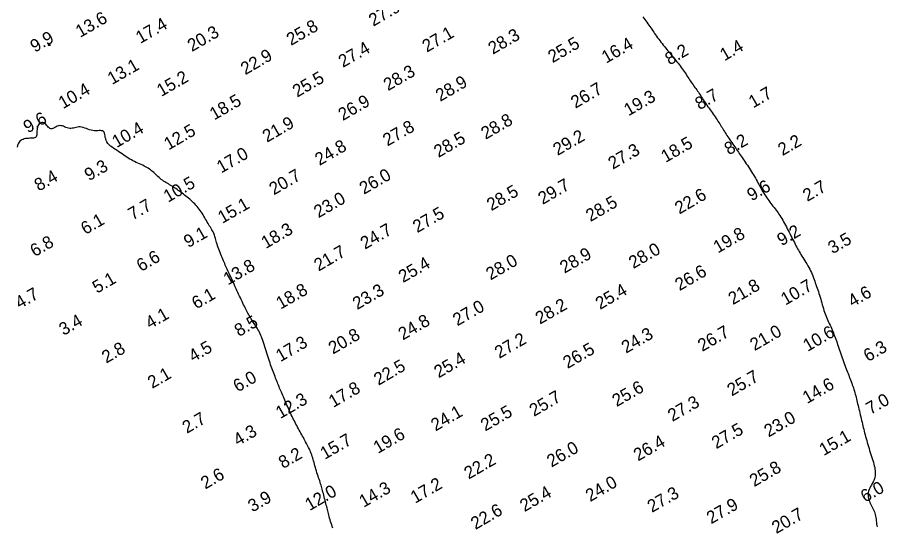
# Model space of a CAD drawing. Extents: x 3024098 to 3056816, y 418252 to 509144.
# Drawn here: x 3027898 to 3028244.7, y 427651 to 427853.4 of the extents above; entities that cross this region are included whole.
import ezdxf

# ---------------------------------------------------------------- set-up
doc = ezdxf.new("R2010")
doc.units = 0
doc.layers.add('V-CHAN-CONT-EL10', color=7, linetype='Continuous')
doc.layers.add('V-TOPO-SOUN-0911', color=7, linetype='Continuous')

msp = doc.modelspace()

# ---------------------------------------------------------------- linework, layer by layer
at = {"layer": 'V-CHAN-CONT-EL10'}
for points in [[(3028146.87, 427853.69), (3028147.3, 427853.13), (3028147.72, 427852.57), (3028148.13, 427852.01), (3028148.53, 427851.46), (3028148.93, 427850.9), (3028149.32, 427850.35), (3028149.7, 427849.8), (3028150.08, 427849.24), (3028150.45, 427848.7), (3028150.82, 427848.14), (3028151.19, 427847.59), (3028151.57, 427847.04), (3028151.96, 427846.48), (3028152.35, 427845.92), (3028152.76, 427845.35), (3028153.18, 427844.77), (3028153.62, 427844.19), (3028154.06, 427843.6), (3028154.52, 427843.02), (3028154.98, 427842.43), (3028155.44, 427841.85), (3028155.91, 427841.28), (3028156.37, 427840.7), (3028156.84, 427840.14), (3028157.3, 427839.59), (3028157.75, 427839.03), (3028158.21, 427838.49), (3028158.66, 427837.94), (3028159.11, 427837.4), (3028159.56, 427836.86), (3028160, 427836.31), (3028160.44, 427835.77), (3028160.87, 427835.22), (3028161.3, 427834.66), (3028161.73, 427834.11), (3028162.14, 427833.56), (3028162.55, 427833), (3028162.95, 427832.45), (3028163.33, 427831.9), (3028163.71, 427831.35), (3028164.07, 427830.8), (3028164.43, 427830.25), (3028164.78, 427829.71), (3028165.12, 427829.17), (3028165.47, 427828.65), (3028165.82, 427828.12), (3028166.16, 427827.61), (3028166.52, 427827.1), (3028166.87, 427826.6), (3028167.23, 427826.1), (3028167.59, 427825.61), (3028167.95, 427825.13), (3028168.3, 427824.64), (3028168.64, 427824.16), (3028168.98, 427823.68), (3028169.31, 427823.19), (3028169.64, 427822.7), (3028169.96, 427822.21), (3028170.28, 427821.71), (3028170.61, 427821.21), (3028170.94, 427820.69), (3028171.28, 427820.16), (3028171.64, 427819.62), (3028172.01, 427819.06), (3028172.4, 427818.49), (3028172.8, 427817.92), (3028173.21, 427817.33), (3028173.62, 427816.74), (3028174.03, 427816.15), (3028174.44, 427815.57), (3028174.84, 427814.99), (3028175.24, 427814.41), (3028175.63, 427813.85), (3028176.01, 427813.29), (3028176.39, 427812.74), (3028176.75, 427812.2), (3028177.1, 427811.66), (3028177.45, 427811.14), (3028177.78, 427810.62), (3028178.1, 427810.1), (3028178.41, 427809.6), (3028178.72, 427809.09), (3028179.03, 427808.59), (3028179.34, 427808.08), (3028179.66, 427807.56), (3028180, 427807.03), (3028180.34, 427806.49), (3028180.71, 427805.93), (3028181.09, 427805.37), (3028181.48, 427804.79), (3028181.88, 427804.21), (3028182.28, 427803.63), (3028182.68, 427803.05), (3028183.07, 427802.48), (3028183.46, 427801.93), (3028183.83, 427801.39), (3028184.19, 427800.86), (3028184.54, 427800.34), (3028184.89, 427799.82), (3028185.24, 427799.29), (3028185.6, 427798.77), (3028185.97, 427798.23), (3028186.36, 427797.67), (3028186.76, 427797.09), (3028187.18, 427796.5), (3028187.6, 427795.89), (3028188.04, 427795.26), (3028188.47, 427794.63), (3028188.91, 427793.99), (3028189.33, 427793.35), (3028189.75, 427792.71), (3028190.15, 427792.07), (3028190.54, 427791.43), (3028190.92, 427790.8), (3028191.28, 427790.17), (3028191.64, 427789.54), (3028191.98, 427788.92), (3028192.32, 427788.3), (3028192.65, 427787.69), (3028192.98, 427787.09), (3028193.31, 427786.49), (3028193.63, 427785.89), (3028193.96, 427785.3), (3028194.29, 427784.71), (3028194.64, 427784.11), (3028194.99, 427783.53), (3028195.36, 427782.94), (3028195.75, 427782.35), (3028196.15, 427781.76), (3028196.56, 427781.17), (3028196.97, 427780.59), (3028197.4, 427780.02), (3028197.82, 427779.45), (3028198.24, 427778.9), (3028198.66, 427778.35), (3028199.07, 427777.82), (3028199.48, 427777.3), (3028199.88, 427776.79), (3028200.27, 427776.27), (3028200.66, 427775.74), (3028201.04, 427775.2), (3028201.42, 427774.65), (3028201.8, 427774.07), (3028202.17, 427773.47), (3028202.54, 427772.84), (3028202.91, 427772.19), (3028203.27, 427771.52), (3028203.64, 427770.83), (3028204, 427770.14), (3028204.36, 427769.44), (3028204.72, 427768.73), (3028205.08, 427768.03), (3028205.44, 427767.32), (3028205.79, 427766.62), (3028206.14, 427765.92), (3028206.49, 427765.24), (3028206.83, 427764.57), (3028207.16, 427763.91), (3028207.49, 427763.28), (3028207.81, 427762.66), (3028208.13, 427762.06), (3028208.44, 427761.47), (3028208.76, 427760.89), (3028209.08, 427760.31), (3028209.42, 427759.73), (3028209.77, 427759.14), (3028210.14, 427758.55), (3028210.53, 427757.94), (3028210.93, 427757.32), (3028211.35, 427756.69), (3028211.76, 427756.05), (3028212.17, 427755.4), (3028212.57, 427754.73), (3028212.96, 427754.07), (3028213.32, 427753.39), (3028213.65, 427752.71), (3028213.96, 427752.03), (3028214.24, 427751.34), (3028214.51, 427750.65), (3028214.76, 427749.96), (3028215.01, 427749.27), (3028215.25, 427748.57), (3028215.49, 427747.88), (3028215.73, 427747.19), (3028215.98, 427746.5), (3028216.23, 427745.8), (3028216.47, 427745.1), (3028216.71, 427744.4), (3028216.96, 427743.69), (3028217.19, 427742.96), (3028217.42, 427742.23), (3028217.64, 427741.48), (3028217.86, 427740.72), (3028218.07, 427739.96), (3028218.29, 427739.2), (3028218.5, 427738.44), (3028218.72, 427737.69), (3028218.95, 427736.96), (3028219.19, 427736.24), (3028219.43, 427735.55), (3028219.69, 427734.87), (3028219.96, 427734.22), (3028220.24, 427733.58), (3028220.51, 427732.95), (3028220.79, 427732.33), (3028221.07, 427731.71), (3028221.35, 427731.11), (3028221.63, 427730.5), (3028221.9, 427729.9), (3028222.16, 427729.29), (3028222.42, 427728.67), (3028222.68, 427728.06), (3028222.93, 427727.43), (3028223.18, 427726.79), (3028223.43, 427726.14), (3028223.67, 427725.48), (3028223.91, 427724.8), (3028224.15, 427724.11), (3028224.39, 427723.4), (3028224.63, 427722.69), (3028224.87, 427721.96), (3028225.12, 427721.21), (3028225.37, 427720.46), (3028225.63, 427719.7), (3028225.89, 427718.92), (3028226.15, 427718.15), (3028226.42, 427717.38), (3028226.69, 427716.62), (3028226.96, 427715.88), (3028227.23, 427715.15), (3028227.5, 427714.44), (3028227.76, 427713.76), (3028228.02, 427713.1), (3028228.27, 427712.46), (3028228.53, 427711.83), (3028228.78, 427711.21), (3028229.02, 427710.6), (3028229.27, 427709.98), (3028229.51, 427709.36), (3028229.75, 427708.72), (3028229.98, 427708.08), (3028230.21, 427707.43), (3028230.43, 427706.78), (3028230.64, 427706.13), (3028230.85, 427705.49), (3028231.05, 427704.85), (3028231.23, 427704.22), (3028231.41, 427703.59), (3028231.58, 427702.98), (3028231.74, 427702.36), (3028231.89, 427701.75), (3028232.05, 427701.12), (3028232.2, 427700.48), (3028232.35, 427699.83), (3028232.51, 427699.15), (3028232.68, 427698.44), (3028232.85, 427697.71), (3028233.03, 427696.97), (3028233.21, 427696.21), (3028233.39, 427695.45), (3028233.57, 427694.7), (3028233.75, 427693.94), (3028233.92, 427693.21), (3028234.09, 427692.49), (3028234.26, 427691.78), (3028234.43, 427691.09), (3028234.6, 427690.39), (3028234.77, 427689.7), (3028234.95, 427689), (3028235.13, 427688.29), (3028235.32, 427687.55), (3028235.52, 427686.8), (3028235.73, 427686.04), (3028235.94, 427685.25), (3028236.16, 427684.46), (3028236.39, 427683.65), (3028236.63, 427682.85), (3028236.87, 427682.04), (3028237.12, 427681.23), (3028237.38, 427680.43), (3028237.63, 427679.64), (3028237.89, 427678.86), (3028238.14, 427678.09), (3028238.37, 427677.33), (3028238.59, 427676.59), (3028238.79, 427675.87), (3028238.97, 427675.16), (3028239.12, 427674.47), (3028239.23, 427673.8), (3028239.31, 427673.14), (3028239.35, 427672.5), (3028239.34, 427671.86), (3028239.28, 427671.24), (3028239.16, 427670.62), (3028238.99, 427670), (3028238.75, 427669.39), (3028238.46, 427668.77), (3028238.15, 427668.16), (3028237.82, 427667.54), (3028237.49, 427666.94), (3028237.19, 427666.33), (3028236.93, 427665.73), (3028236.73, 427665.13), (3028236.59, 427664.53), (3028236.52, 427663.94), (3028236.52, 427663.36), (3028236.57, 427662.78), (3028236.68, 427662.21), (3028236.82, 427661.65), (3028237, 427661.1), (3028237.22, 427660.55), (3028237.46, 427660.03), (3028237.72, 427659.5), (3028237.98, 427658.98), (3028238.25, 427658.47), (3028238.52, 427657.95), (3028238.77, 427657.42), (3028239, 427656.88), (3028239.2, 427656.33), (3028239.36, 427655.76), (3028239.49, 427655.18), (3028239.6, 427654.58), (3028239.69, 427653.98), (3028239.77, 427653.36), (3028239.84, 427652.74), (3028239.9, 427652.12), (3028239.98, 427651.5), (3028240.06, 427650.88)], [(3028023.49, 427650.43), (3028023.28, 427651.08), (3028023.07, 427651.74), (3028022.86, 427652.4), (3028022.66, 427653.07), (3028022.46, 427653.72), (3028022.27, 427654.36), (3028022.1, 427654.98), (3028021.93, 427655.58), (3028021.78, 427656.16), (3028021.64, 427656.72), (3028021.49, 427657.27), (3028021.36, 427657.82), (3028021.22, 427658.39), (3028021.08, 427658.96), (3028020.93, 427659.56), (3028020.77, 427660.19), (3028020.61, 427660.84), (3028020.44, 427661.5), (3028020.27, 427662.17), (3028020.1, 427662.83), (3028019.94, 427663.49), (3028019.77, 427664.13), (3028019.61, 427664.75), (3028019.45, 427665.34), (3028019.3, 427665.9), (3028019.15, 427666.44), (3028018.99, 427666.98), (3028018.84, 427667.52), (3028018.67, 427668.06), (3028018.5, 427668.62), (3028018.31, 427669.2), (3028018.1, 427669.81), (3028017.89, 427670.44), (3028017.67, 427671.09), (3028017.44, 427671.76), (3028017.22, 427672.44), (3028017, 427673.12), (3028016.79, 427673.8), (3028016.58, 427674.48), (3028016.4, 427675.15), (3028016.23, 427675.81), (3028016.06, 427676.45), (3028015.89, 427677.09), (3028015.73, 427677.72), (3028015.55, 427678.33), (3028015.37, 427678.94), (3028015.17, 427679.54), (3028014.95, 427680.13), (3028014.71, 427680.71), (3028014.45, 427681.28), (3028014.19, 427681.85), (3028013.9, 427682.41), (3028013.62, 427682.97), (3028013.32, 427683.53), (3028013.02, 427684.1), (3028012.72, 427684.66), (3028012.42, 427685.23), (3028012.11, 427685.8), (3028011.8, 427686.38), (3028011.49, 427686.96), (3028011.17, 427687.55), (3028010.85, 427688.14), (3028010.53, 427688.73), (3028010.2, 427689.34), (3028009.87, 427689.94), (3028009.53, 427690.55), (3028009.2, 427691.16), (3028008.87, 427691.78), (3028008.54, 427692.39), (3028008.22, 427693), (3028007.91, 427693.61), (3028007.6, 427694.23), (3028007.31, 427694.84), (3028007.01, 427695.45), (3028006.73, 427696.06), (3028006.44, 427696.68), (3028006.16, 427697.3), (3028005.87, 427697.94), (3028005.58, 427698.58), (3028005.29, 427699.24), (3028005, 427699.9), (3028004.71, 427700.57), (3028004.42, 427701.23), (3028004.14, 427701.89), (3028003.86, 427702.54), (3028003.59, 427703.18), (3028003.32, 427703.79), (3028003.07, 427704.39), (3028002.83, 427704.96), (3028002.6, 427705.52), (3028002.37, 427706.08), (3028002.14, 427706.63), (3028001.92, 427707.17), (3028001.69, 427707.73), (3028001.47, 427708.29), (3028001.24, 427708.87), (3028001, 427709.47), (3028000.77, 427710.07), (3028000.53, 427710.7), (3028000.29, 427711.33), (3028000.04, 427711.97), (3027999.79, 427712.63), (3027999.54, 427713.3), (3027999.29, 427713.97), (3027999.04, 427714.66), (3027998.79, 427715.37), (3027998.54, 427716.09), (3027998.28, 427716.82), (3027998.03, 427717.58), (3027997.78, 427718.35), (3027997.52, 427719.15), (3027997.27, 427719.98), (3027997.02, 427720.82), (3027996.77, 427721.66), (3027996.52, 427722.5), (3027996.26, 427723.34), (3027996, 427724.15), (3027995.74, 427724.93), (3027995.47, 427725.68), (3027995.19, 427726.38), (3027994.91, 427727.04), (3027994.62, 427727.65), (3027994.33, 427728.24), (3027994.03, 427728.8), (3027993.73, 427729.33), (3027993.43, 427729.85), (3027993.12, 427730.35), (3027992.81, 427730.84), (3027992.5, 427731.32), (3027992.2, 427731.79), (3027991.89, 427732.26), (3027991.6, 427732.71), (3027991.3, 427733.17), (3027991.02, 427733.62), (3027990.74, 427734.07), (3027990.48, 427734.51), (3027990.22, 427734.96), (3027989.97, 427735.41), (3027989.71, 427735.88), (3027989.46, 427736.37), (3027989.2, 427736.87), (3027988.93, 427737.4), (3027988.65, 427737.97), (3027988.36, 427738.57), (3027988.05, 427739.2), (3027987.73, 427739.85), (3027987.41, 427740.53), (3027987.07, 427741.23), (3027986.74, 427741.95), (3027986.4, 427742.67), (3027986.06, 427743.4), (3027985.72, 427744.13), (3027985.39, 427744.86), (3027985.06, 427745.59), (3027984.73, 427746.31), (3027984.41, 427747.03), (3027984.09, 427747.73), (3027983.78, 427748.41), (3027983.48, 427749.08), (3027983.18, 427749.72), (3027982.9, 427750.35), (3027982.61, 427750.97), (3027982.33, 427751.56), (3027982.06, 427752.15), (3027981.79, 427752.73), (3027981.53, 427753.29), (3027981.27, 427753.86), (3027981.01, 427754.42), (3027980.75, 427754.98), (3027980.5, 427755.54), (3027980.24, 427756.11), (3027979.99, 427756.7), (3027979.73, 427757.3), (3027979.47, 427757.92), (3027979.21, 427758.57), (3027978.94, 427759.23), (3027978.67, 427759.92), (3027978.41, 427760.62), (3027978.15, 427761.32), (3027977.91, 427762.01), (3027977.68, 427762.68), (3027977.48, 427763.32), (3027977.29, 427763.92), (3027977.14, 427764.48), (3027977, 427765), (3027976.88, 427765.49), (3027976.76, 427765.95), (3027976.64, 427766.39), (3027976.5, 427766.82), (3027976.35, 427767.25), (3027976.17, 427767.68), (3027975.95, 427768.12), (3027975.71, 427768.57), (3027975.44, 427769.03), (3027975.15, 427769.5), (3027974.84, 427769.99), (3027974.52, 427770.49), (3027974.19, 427771.01), (3027973.87, 427771.54), (3027973.54, 427772.09), (3027973.22, 427772.66), (3027972.9, 427773.23), (3027972.57, 427773.81), (3027972.23, 427774.39), (3027971.88, 427774.97), (3027971.52, 427775.55), (3027971.15, 427776.12), (3027970.76, 427776.67), (3027970.35, 427777.22), (3027969.93, 427777.75), (3027969.49, 427778.27), (3027969.04, 427778.78), (3027968.57, 427779.27), (3027968.1, 427779.75), (3027967.61, 427780.22), (3027967.12, 427780.67), (3027966.61, 427781.11), (3027966.11, 427781.54), (3027965.6, 427781.96), (3027965.08, 427782.37), (3027964.57, 427782.77), (3027964.05, 427783.16), (3027963.54, 427783.54), (3027963.04, 427783.93), (3027962.54, 427784.3), (3027962.04, 427784.67), (3027961.54, 427785.02), (3027961.05, 427785.37), (3027960.56, 427785.7), (3027960.07, 427786.03), (3027959.57, 427786.34), (3027959.08, 427786.63), (3027958.59, 427786.92), (3027958.09, 427787.2), (3027957.6, 427787.48), (3027957.12, 427787.76), (3027956.64, 427788.06), (3027956.17, 427788.36), (3027955.71, 427788.69), (3027955.25, 427789.04), (3027954.81, 427789.41), (3027954.37, 427789.79), (3027953.94, 427790.18), (3027953.51, 427790.58), (3027953.09, 427790.97), (3027952.67, 427791.36), (3027952.25, 427791.74), (3027951.83, 427792.11), (3027951.41, 427792.46), (3027950.97, 427792.8), (3027950.53, 427793.13), (3027950.06, 427793.45), (3027949.57, 427793.76), (3027949.05, 427794.06), (3027948.5, 427794.35), (3027947.91, 427794.63), (3027947.29, 427794.92), (3027946.65, 427795.2), (3027946, 427795.48), (3027945.33, 427795.78), (3027944.66, 427796.08), (3027944, 427796.41), (3027943.36, 427796.74), (3027942.73, 427797.1), (3027942.12, 427797.48), (3027941.51, 427797.88), (3027940.91, 427798.29), (3027940.31, 427798.71), (3027939.7, 427799.14), (3027939.07, 427799.58), (3027938.42, 427800.01), (3027937.74, 427800.45), (3027937.06, 427800.9), (3027936.38, 427801.35), (3027935.72, 427801.82), (3027935.11, 427802.3), (3027934.55, 427802.81), (3027934.06, 427803.34), (3027933.67, 427803.91), (3027933.38, 427804.5), (3027933.17, 427805.12), (3027933.01, 427805.73), (3027932.89, 427806.32), (3027932.78, 427806.87), (3027932.66, 427807.36), (3027932.49, 427807.77), (3027932.26, 427808.08), (3027931.94, 427808.27), (3027931.54, 427808.38), (3027931.07, 427808.41), (3027930.54, 427808.4), (3027929.97, 427808.37), (3027929.36, 427808.35), (3027928.72, 427808.36), (3027928.07, 427808.42), (3027927.42, 427808.55), (3027926.76, 427808.74), (3027926.1, 427808.96), (3027925.46, 427809.2), (3027924.82, 427809.44), (3027924.19, 427809.64), (3027923.58, 427809.8), (3027922.99, 427809.89), (3027922.43, 427809.89), (3027921.88, 427809.83), (3027921.35, 427809.72), (3027920.84, 427809.58), (3027920.33, 427809.45), (3027919.83, 427809.34), (3027919.33, 427809.27), (3027918.83, 427809.27), (3027918.33, 427809.36), (3027917.82, 427809.51), (3027917.32, 427809.71), (3027916.81, 427809.92), (3027916.31, 427810.12), (3027915.8, 427810.28), (3027915.31, 427810.38), (3027914.82, 427810.39), (3027914.34, 427810.3), (3027913.87, 427810.12), (3027913.41, 427809.9), (3027912.96, 427809.66), (3027912.53, 427809.43), (3027912.11, 427809.24), (3027911.71, 427809.14), (3027911.33, 427809.14), (3027910.97, 427809.28), (3027910.62, 427809.52), (3027910.28, 427809.84), (3027909.95, 427810.21), (3027909.61, 427810.58), (3027909.27, 427810.95), (3027908.93, 427811.26), (3027908.56, 427811.48), (3027908.18, 427811.6), (3027907.79, 427811.61), (3027907.41, 427811.53), (3027907.04, 427811.35), (3027906.7, 427811.09), (3027906.4, 427810.76), (3027906.16, 427810.36), (3027905.98, 427809.9), (3027905.88, 427809.39), (3027905.83, 427808.85), (3027905.81, 427808.29), (3027905.81, 427807.74), (3027905.8, 427807.21), (3027905.75, 427806.73), (3027905.66, 427806.3), (3027905.49, 427805.96), (3027905.23, 427805.71), (3027904.88, 427805.54), (3027904.47, 427805.44), (3027904, 427805.38), (3027903.49, 427805.36), (3027902.95, 427805.35), (3027902.4, 427805.33), (3027901.84, 427805.29), (3027901.3, 427805.22), (3027900.77, 427805.1), (3027900.27, 427804.95), (3027899.81, 427804.74), (3027899.39, 427804.49), (3027899.01, 427804.19), (3027898.69, 427803.84), (3027898.42, 427803.43), (3027898.22, 427802.96), (3027898.07, 427802.45), (3027897.95, 427801.9)]]:
    msp.add_lwpolyline(points, dxfattribs=at)
msp.add_lwpolyline([(3027910.74, 427842.37), (3027910.79, 427842.36), (3027910.85, 427842.35), (3027910.9, 427842.34), (3027910.95, 427842.33), (3027911, 427842.32), (3027911.04, 427842.32), (3027911.08, 427842.32), (3027911.1, 427842.33), (3027911.12, 427842.34), (3027911.14, 427842.35), (3027911.14, 427842.37), (3027911.14, 427842.39), (3027911.14, 427842.42), (3027911.12, 427842.44), (3027911.11, 427842.46), (3027911.08, 427842.48), (3027911.06, 427842.49), (3027911.03, 427842.51), (3027910.99, 427842.53), (3027910.96, 427842.54), (3027910.92, 427842.56), (3027910.88, 427842.58), (3027910.84, 427842.6), (3027910.8, 427842.62), (3027910.76, 427842.65), (3027910.72, 427842.67), (3027910.68, 427842.69), (3027910.64, 427842.71), (3027910.6, 427842.73), (3027910.56, 427842.74), (3027910.52, 427842.74), (3027910.49, 427842.73), (3027910.45, 427842.72), (3027910.42, 427842.71), (3027910.38, 427842.68), (3027910.35, 427842.66), (3027910.33, 427842.63), (3027910.31, 427842.6), (3027910.29, 427842.58), (3027910.28, 427842.55), (3027910.27, 427842.52), (3027910.27, 427842.5), (3027910.27, 427842.47), (3027910.28, 427842.45), (3027910.3, 427842.44), (3027910.32, 427842.42), (3027910.34, 427842.41), (3027910.37, 427842.4), (3027910.4, 427842.4), (3027910.44, 427842.39), (3027910.48, 427842.39), (3027910.53, 427842.39), (3027910.58, 427842.39), (3027910.63, 427842.38), (3027910.68, 427842.38)], close=True, dxfattribs=at)

# ---------------------------------------------------------------- texts
at = {"layer": 'V-TOPO-SOUN-0911'}
for s, p in [('27.9 ', (3028039.63, 427849.69)), ('13.6 ', (3027923, 427845.24)), ('17.4 ', (3027946.91, 427842.84)), ('25.8 ', (3028006.89, 427842.05)), ('20.3 ', (3027967.49, 427839.65)), ('27.1 ', (3028060.91, 427839.37)), ('28.3 ', (3028087.17, 427838.54)), ('9.9', (3027904.95, 427839.33)), ('25.5 ', (3028110.95, 427835.19)), ('16.4 ', (3028132.28, 427835)), ('27.4 ', (3028027.56, 427833.32)), ('8.2', (3028157.51, 427834.28)), ('1.4', (3028179.36, 427835.95)), ('22.9 ', (3027988.68, 427830.4)), ('13.1 ', (3027935.68, 427826.51)), ('15.2 ', (3027955.28, 427821.77)), ('25.5 ', (3028009.31, 427821.48)), ('28.3 ', (3028045.5, 427824.07)), ('28.9 ', (3028066.24, 427819.81)), ('26.7 ', (3028120.04, 427817.08)), ('10.4 ', (3027916.17, 427816.89)), ('19.3 ', (3028141.17, 427814.06)), ('8.7', (3028169.45, 427816.47)), ('1.7', (3028190.78, 427817.22)), ('18.5 ', (3027976.33, 427812.42)), ('26.9 ', (3028027.49, 427812.19)), ('9.6', (3027902.19, 427807.25)), ('21.9 ', (3027997.34, 427803.57)), ('28.8 ', (3028084.32, 427804.75)), ('10.4 ', (3027937.5, 427801.43)), ('12.5 ', (3027958.16, 427800.51)), ('27.8 ', (3028045.24, 427802.06)), ('28.5 ', (3028065.54, 427797.5)), ('29.2 ', (3028112.96, 427798.32)), ('8.2', (3028181.1, 427798.52)), ('24.8 ', (3028018.21, 427794.35)), ('18.5 ', (3028155.93, 427795.53)), ('2.2', (3028202.43, 427798.26)), ('17.0 ', (3027979.12, 427791.33)), ('27.3 ', (3028134.91, 427792.84)), ('9.3', (3027926.51, 427788.25)), ('20.7 ', (3028000.03, 427782.63)), ('26.0 ', (3028035.91, 427782.89)), ('8.4', (3027906.56, 427784.15)), ('10.5 ', (3027957.96, 427779.71)), ('28.5 ', (3028086.6, 427776.37)), ('29.7 ', (3028107.02, 427778.86)), ('9.6', (3028190.15, 427780.25)), ('2.7', (3028212.33, 427780.05)), ('23.0 ', (3028017.8, 427773.54)), ('22.6 ', (3028161.41, 427775.03)), ('7.7', (3027943.86, 427772.63)), ('15.1 ', (3027979.57, 427771.33)), ('28.5 ', (3028126.01, 427772.04)), ('27.5 ', (3028057.14, 427767.64)), ('6.1', (3027925.08, 427766.91)), ('9.1', (3027966.02, 427761.69)), ('18.3 ', (3027996.85, 427761.31)), ('24.7 ', (3028036.32, 427761.05)), ('19.8 ', (3028176.74, 427759.54)), ('9.2', (3028202.1, 427762.4)), ('6.8', (3027904.92, 427758.07)), ('3.5', (3028222.36, 427759.25)), ('21.7 ', (3028017.85, 427752.35)), ('28.0 ', (3028143.09, 427753.37)), ('6.6', (3027947.24, 427752.2)), ('28.0 ', (3028086.27, 427748.81)), ('28.9 ', (3028115.68, 427751.5)), ('13.8 ', (3027981.79, 427746.84)), ('25.4 ', (3028051.47, 427747.79)), ('26.6 ', (3028161.48, 427744.58)), ('5.1', (3027929.7, 427743.55)), ('21.8 ', (3028182.68, 427739)), ('10.7 ', (3028203.61, 427738.83)), ('4.7', (3027898.95, 427737.4)), ('6.1', (3027969.21, 427737.28)), ('18.8 ', (3028002.75, 427737.23)), ('23.3 ', (3028033.2, 427737.06)), ('25.4 ', (3028129.85, 427737.1)), ('4.6', (3028230.31, 427738.09)), ('28.2 ', (3028105.94, 427731.26)), ('4.1', (3027950.77, 427729.41)), ('27.0 ', (3028073.08, 427730.6)), ('3.4', (3027916.4, 427726.8)), ('8.5', (3027986.18, 427726.34)), ('24.8 ', (3028051.38, 427724.96)), ('26.7 ', (3028170.54, 427720.43)), ('21.0 ', (3028191.32, 427720.72)), ('10.6 ', (3028212.43, 427720.43)), ('20.8 ', (3028023.59, 427719.38)), ('27.2 ', (3028089.73, 427717.64)), ('24.3 ', (3028140.19, 427719.71)), ('2.8', (3027933.4, 427715.78)), ('4.5', (3027967.97, 427716.24)), ('17.3 ', (3028002.66, 427716.33)), ('26.5 ', (3028116.92, 427713.64)), ('6.3', (3028236.48, 427716.37)), ('25.4 ', (3028065.62, 427709.9)), ('22.5 ', (3028041.66, 427706.95)), ('2.1', (3027951.65, 427705.72)), ('25.7 ', (3028182.25, 427702.71)), ('6.0', (3027985.68, 427704.29)), ('14.6 ', (3028212.23, 427699.7)), ('17.8 ', (3028023.69, 427698.15)), ('25.6 ', (3028136.48, 427698.49)), ('12.3 ', (3028002.62, 427693.72)), ('25.7 ', (3028103.54, 427694.61)), ('7.0', (3028237.45, 427695.34)), ('27.3 ', (3028158.63, 427692.58)), ('2.7', (3027965.45, 427687.86)), ('24.1 ', (3028064.38, 427688.78)), ('25.5 ', (3028084.17, 427688.77)), ('23.0 ', (3028196.93, 427686.41)), ('4.3', (3027985.76, 427682.9)), ('19.6 ', (3028041.47, 427679.88)), ('27.5 ', (3028176.07, 427681.72)), ('15.1 ', (3028218.85, 427679.01)), ('15.7 ', (3028020.31, 427677.52)), ('26.4 ', (3028144.98, 427676.89)), ('8.2', (3028003.74, 427673.88)), ('26.0 ', (3028110.51, 427674.43)), ('22.2 ', (3028077.59, 427669.67)), ('25.8 ', (3028191.14, 427666.66)), ('2.6', (3027972.8, 427665.72)), ('14.3 ', (3028035.79, 427658.45)), ('17.2 ', (3028056.26, 427660.06)), ('24.0 ', (3028125.9, 427660.72)), ('6.0', (3028235.35, 427660.43)), ('3.9', (3027991.57, 427656.59)), ('12.0 ', (3028014.29, 427657.14)), ('25.4 ', (3028099.77, 427656.72)), ('27.3 ', (3028150.49, 427656.42)), ('27.9 ', (3028174.05, 427651.89)), ('22.6 ', (3028080.25, 427649.63)), ('20.7 ', (3028200, 427648.02))]:
    msp.add_text(s, height=5, rotation=30, dxfattribs=at).set_placement(p)

doc.saveas('drawing.dxf')
